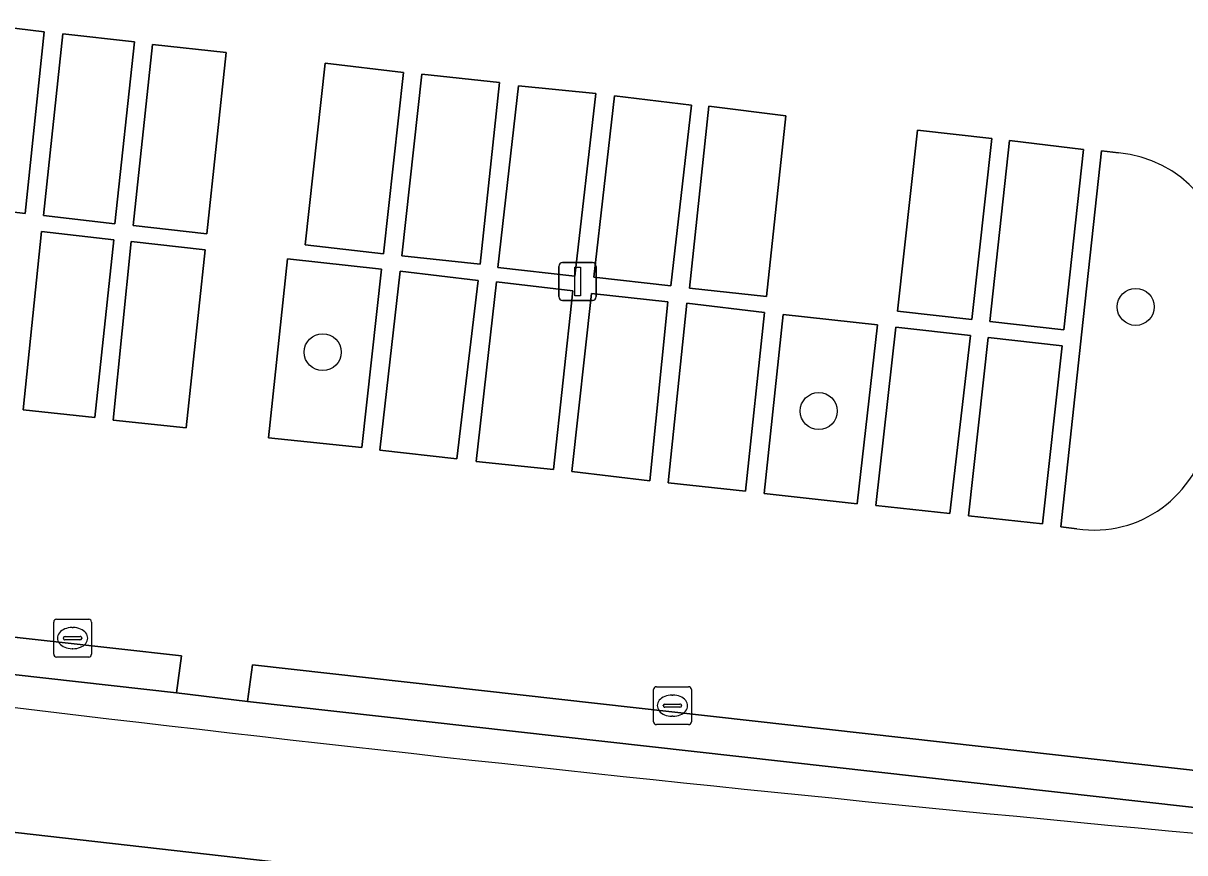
# Model space of a CAD drawing. Extents: x 162026 to 163502, y 387295 to 388169.
# Drawn here: x 162307.77 to 162338.5, y 387507.24 to 387529.18 of the extents above; entities that cross this region are included whole.
import ezdxf

# ---------------------------------------------------------------- set-up
doc = ezdxf.new("R2010")
doc.units = 0
for name, color, linetype in [('IMGEO_Boom', 7, 'Continuous'), ('IMGEO_Fietspad_gesloten', 7, 'Continuous'), ('IMGEO_Groenvoorziening', 7, 'Continuous'), ('IMGEO_Haag', 7, 'Continuous'), ('IMGEO_Kolk', 7, 'Continuous'), ('IMGEO_Lichtmast', 7, 'Continuous'), ('IMGEO_Parkeervlak_open', 7, 'Continuous'), ('IMGEO_Rijbaan_lokaal_open', 7, 'Continuous'), ('IMGEO_Voetpad_open', 7, 'Continuous')]:
    doc.layers.add(name, color=color, linetype=linetype)

msp = doc.modelspace()

# ---------------------------------------------------------------- linework, layer by layer
at = {"layer": 'IMGEO_Boom'}
for centre in [(162337.203, 387521.674), (162315.694, 387520.477), (162328.816, 387518.92)]:
    msp.add_circle(centre, 0.489, dxfattribs=at)
at = {"layer": 'IMGEO_Fietspad_gesloten'}
msp.add_lwpolyline([(162256.163, 387513.519), (162290.417, 387509.718), (162290.463, 387509.713), (162337.256, 387504.41)], dxfattribs=at)
msp.add_arc((162445.518, 388658.246), 1155.433, 262.30734, 264.863757, dxfattribs=at)
at = {"layer": 'IMGEO_Groenvoorziening'}
for points in [[(162336.747, 387525.745), (162336.3, 387525.798), (162335.782, 387521.011), (162335.224, 387515.861)], [(162335.224, 387515.861), (162335.648, 387515.804)]]:
    msp.add_lwpolyline(points, dxfattribs=at)
for points in [[(162317.248, 387522.668), (162314.763, 387522.947), (162314.256, 387518.215), (162316.726, 387517.953)], [(162330.37, 387521.199), (162327.88, 387521.469), (162327.372, 387516.738), (162329.838, 387516.469)], [(162291.103, 387514.775), (162280.917, 387515.901), (162280.786, 387514.921), (162291.001, 387513.805), (162311.826, 387511.471), (162311.957, 387512.444)], [(162313.708, 387511.242), (162342.142, 387508.054), (162342.244, 387509.025), (162313.84, 387512.207)]]:
    msp.add_lwpolyline(points, close=True, dxfattribs=at)
for centre, radius, start, end in [((162336.495, 387522.659), 3.096, 357.1877, 85.3393), ((162336.097, 387518.832), 3.061, 261.5661, 350.6201)]:
    msp.add_arc(centre, radius, start, end, dxfattribs=at)
at = {"layer": 'IMGEO_Haag'}
for points in [[(162280.917, 387515.901), (162280.786, 387514.921), (162291.001, 387513.805), (162311.826, 387511.471), (162311.957, 387512.444), (162291.103, 387514.775)], [(162313.84, 387512.207), (162313.708, 387511.242), (162342.142, 387508.054), (162342.244, 387509.025)]]:
    msp.add_lwpolyline(points, close=True, dxfattribs=at)
at = {"layer": 'IMGEO_Kolk'}
for p, q in [((162308.577, 387512.488), (162308.577, 387513.34)), ((162308.652, 387513.414), (162309.504, 387513.414)), ((162309.065, 387513.194), (162309.09, 387513.194)), ((162309.578, 387513.34), (162309.578, 387512.488)), ((162308.836, 387512.908), (162308.836, 387512.92)), ((162309.274, 387512.871), (162308.876, 387512.871)), ((162308.879, 387512.957), (162309.277, 387512.957)), ((162309.32, 387512.92), (162309.32, 387512.908)), ((162309.088, 387512.634), (162309.063, 387512.634)), ((162309.504, 387512.414), (162308.652, 387512.414)), ((162324.522, 387511.628), (162325.374, 387511.628)), ((162324.447, 387510.702), (162324.447, 387511.554)), ((162324.935, 387511.408), (162324.96, 387511.408)), ((162325.448, 387511.554), (162325.448, 387510.702)), ((162324.706, 387511.122), (162324.706, 387511.134)), ((162325.144, 387511.085), (162324.746, 387511.085)), ((162324.749, 387511.171), (162325.147, 387511.171)), ((162325.19, 387511.134), (162325.19, 387511.122)), ((162324.958, 387510.848), (162324.933, 387510.848)), ((162325.374, 387510.628), (162324.522, 387510.628))]:
    msp.add_line(p, q, dxfattribs=at)
for points in [[(162308.577, 387512.488), (162308.577, 387513.34)], [(162308.652, 387513.414), (162309.504, 387513.414)], [(162309.578, 387513.34), (162309.578, 387512.488)], [(162309.504, 387512.414), (162308.652, 387512.414)], [(162324.522, 387511.628), (162325.374, 387511.628)], [(162324.447, 387510.702), (162324.447, 387511.554)], [(162325.448, 387511.554), (162325.448, 387510.702)], [(162325.374, 387510.628), (162324.522, 387510.628)]]:
    msp.add_lwpolyline(points, dxfattribs=at)
for centre, radius, start, end in [((162308.654, 387513.338), 0.0765, 91.552, 178.448), ((162308.654, 387513.338), 0.0765, 91.552, 178.448), ((162309.502, 387513.338), 0.0765, 1.552, 88.448), ((162309.502, 387513.338), 0.0765, 1.552, 88.448), ((162308.876, 387512.917), 0.0403, 85.8775, 175.7526), ((162308.873, 387512.907), 0.0366, 178.938, 274.7102), ((162309.277, 387512.914), 0.043, 264.8664, 352.4533), ((162309.281, 387512.919), 0.0386, 1.7309, 96.639), ((162308.654, 387512.49), 0.0765, 181.552, 268.448), ((162308.654, 387512.49), 0.0765, 181.552, 268.448), ((162309.502, 387512.49), 0.0765, 271.552, 358.448), ((162309.502, 387512.49), 0.0765, 271.552, 358.448), ((162324.524, 387511.552), 0.0765, 91.552, 178.448), ((162324.524, 387511.552), 0.0765, 91.552, 178.448), ((162325.372, 387511.552), 0.0765, 1.552, 88.448), ((162325.372, 387511.552), 0.0765, 1.552, 88.448), ((162324.746, 387511.131), 0.0403, 85.8775, 175.7526), ((162324.743, 387511.121), 0.0366, 178.938, 274.7102), ((162325.147, 387511.128), 0.043, 264.8664, 352.4533), ((162325.151, 387511.133), 0.0386, 1.7309, 96.639), ((162324.524, 387510.704), 0.0765, 181.552, 268.448), ((162324.524, 387510.704), 0.0765, 181.552, 268.448), ((162325.372, 387510.704), 0.0765, 271.552, 358.448), ((162325.372, 387510.704), 0.0765, 271.552, 358.448)]:
    msp.add_arc(centre, radius, start, end, dxfattribs=at)
for centre, major_axis, ratio, start_param, end_param in [((162309.064, 387512.914), (-0.387, 0.002), 0.722429, 4.712389, 7.853982), ((162309.089, 387512.914), (-0.39, 0.002), 0.717154, 1.570796, 4.712389), ((162324.934, 387511.128), (-0.387, 0.002), 0.722429, 4.712389, 7.853982), ((162324.959, 387511.128), (-0.39, 0.002), 0.717154, 1.570796, 4.712389)]:
    msp.add_ellipse(centre, major_axis=major_axis, ratio=ratio, start_param=start_param, end_param=end_param, dxfattribs=at)
at = {"layer": 'IMGEO_Lichtmast'}
for p, q in [((162321.941, 387521.946), (162321.941, 387522.746)), ((162321.941, 387522.746), (162321.941, 387521.946)), ((162322.041, 387522.846), (162322.831, 387522.846)), ((162322.831, 387522.846), (162322.041, 387522.846)), ((162322.931, 387522.746), (162322.931, 387521.946)), ((162322.931, 387521.946), (162322.931, 387522.746)), ((162322.831, 387521.846), (162322.041, 387521.846)), ((162322.041, 387521.846), (162322.831, 387521.846))]:
    msp.add_line(p, q, dxfattribs=at)
msp.add_lwpolyline([(162322.361, 387522.721), (162322.511, 387522.721), (162322.511, 387521.971), (162322.361, 387521.971), (162322.361, 387522.721)], dxfattribs=at)
for centre, start, end in [((162322.041, 387522.746), 90, 180), ((162322.041, 387522.746), 90, 180), ((162322.831, 387522.746), 0, 90), ((162322.831, 387522.746), 360, 90), ((162322.041, 387521.946), 180, 270), ((162322.041, 387521.946), 180, 270), ((162322.831, 387521.946), 270, 0), ((162322.831, 387521.946), 270, 0)]:
    msp.add_arc(centre, 0.1, start, end, dxfattribs=at)
at = {"layer": 'IMGEO_Parkeervlak_open'}
for points in [[(162306.437, 387529.176), (162305.925, 387524.369), (162307.819, 387524.146), (162308.321, 387528.952)], [(162308.818, 387528.898), (162308.306, 387524.091), (162310.196, 387523.868), (162310.718, 387528.68)], [(162311.193, 387528.613), (162310.683, 387523.824), (162312.631, 387523.603), (162313.142, 387528.405)], [(162315.758, 387528.12), (162315.23, 387523.316), (162317.304, 387523.075), (162317.828, 387527.874)], [(162318.314, 387527.828), (162317.784, 387523.022), (162319.862, 387522.8), (162320.375, 387527.613)], [(162322.919, 387527.319), (162320.878, 387527.523), (162320.329, 387522.718), (162322.365, 387522.485)], [(162323.411, 387527.255), (162322.866, 387522.461), (162324.905, 387522.229), (162325.45, 387527.013)], [(162325.913, 387526.983), (162325.397, 387522.166), (162327.433, 387521.947), (162327.948, 387526.731)], [(162331.434, 387526.352), (162330.903, 387521.558), (162332.864, 387521.338), (162333.394, 387526.129)], [(162335.825, 387525.839), (162333.862, 387526.075), (162333.344, 387521.284), (162335.3, 387521.065)], [(162310.166, 387523.452), (162308.252, 387523.669), (162307.772, 387518.956), (162309.665, 387518.746)], [(162310.627, 387523.406), (162310.149, 387518.675), (162312.08, 387518.472), (162312.587, 387523.183)], [(162317.742, 387522.617), (162317.21, 387517.883), (162319.242, 387517.658), (162319.804, 387522.375)], [(162320.289, 387522.333), (162319.757, 387517.589), (162321.803, 387517.375), (162322.313, 387522.103)], [(162322.804, 387522.025), (162322.282, 387517.32), (162324.352, 387517.076), (162324.829, 387521.805)], [(162325.33, 387521.771), (162324.838, 387517.023), (162326.881, 387516.798), (162327.381, 387521.525)], [(162332.83, 387520.915), (162330.856, 387521.138), (162330.327, 387516.426), (162332.287, 387516.209)], [(162335.254, 387520.645), (162333.298, 387520.863), (162332.782, 387516.145), (162334.737, 387515.935)]]:
    msp.add_lwpolyline(points, close=True, dxfattribs=at)
at = {"layer": 'IMGEO_Rijbaan_lokaal_open'}
for points in [[(162307.819, 387524.146), (162305.925, 387524.369), (162306.437, 387529.176), (162308.321, 387528.952)], [(162310.196, 387523.868), (162308.306, 387524.091), (162308.818, 387528.898), (162310.718, 387528.68)], [(162312.631, 387523.603), (162310.683, 387523.824), (162311.193, 387528.613), (162313.142, 387528.405)], [(162317.304, 387523.075), (162315.23, 387523.316), (162315.758, 387528.12), (162317.828, 387527.874)], [(162319.862, 387522.8), (162317.784, 387523.022), (162318.314, 387527.828), (162320.375, 387527.613)], [(162322.365, 387522.485), (162320.329, 387522.718), (162320.878, 387527.523), (162322.919, 387527.319)], [(162324.905, 387522.229), (162322.866, 387522.461), (162323.411, 387527.255), (162325.45, 387527.013)], [(162325.913, 387526.983), (162327.948, 387526.731), (162327.433, 387521.947), (162325.397, 387522.166)], [(162331.434, 387526.352), (162333.394, 387526.129), (162332.864, 387521.338), (162330.903, 387521.558)], [(162333.862, 387526.075), (162335.825, 387525.839), (162335.3, 387521.065), (162333.344, 387521.284)], [(162310.166, 387523.452), (162309.665, 387518.746), (162307.772, 387518.956), (162308.252, 387523.669)], [(162312.08, 387518.472), (162310.149, 387518.675), (162310.627, 387523.406), (162312.587, 387523.183)], [(162317.248, 387522.668), (162316.726, 387517.953), (162314.256, 387518.215), (162314.763, 387522.947)], [(162319.242, 387517.658), (162317.21, 387517.883), (162317.742, 387522.617), (162319.804, 387522.375)], [(162322.313, 387522.103), (162321.803, 387517.375), (162319.757, 387517.589), (162320.289, 387522.333)], [(162324.829, 387521.805), (162324.352, 387517.076), (162322.282, 387517.32), (162322.804, 387522.025)], [(162325.33, 387521.771), (162327.381, 387521.525), (162326.881, 387516.798), (162324.838, 387517.023)], [(162330.37, 387521.199), (162329.838, 387516.469), (162327.372, 387516.738), (162327.88, 387521.469)], [(162332.83, 387520.915), (162332.287, 387516.209), (162330.327, 387516.426), (162330.856, 387521.138)], [(162333.298, 387520.863), (162335.254, 387520.645), (162334.737, 387515.935), (162332.782, 387516.145)]]:
    msp.add_lwpolyline(points, close=True, dxfattribs=at)
for points in [[(162255.815, 387518.701), (162279.171, 387516.108), (162279.046, 387515.128), (162280.786, 387514.921), (162280.917, 387515.901), (162291.103, 387514.775), (162311.957, 387512.444), (162311.826, 387511.471), (162313.708, 387511.242), (162313.84, 387512.207), (162342.244, 387509.025), (162343.81, 387508.901), (162343.832, 387509.147), (162344.058, 387511.121), (162348.603, 387510.602), (162348.373, 387508.6), (162348.675, 387508.562), (162350.794, 387527.983)], [(162335.648, 387515.804), (162335.224, 387515.861), (162335.782, 387521.011), (162336.3, 387525.798)], [(162336.3, 387525.798), (162336.747, 387525.745)]]:
    msp.add_lwpolyline(points, dxfattribs=at)
for centre, radius, start, end in [((162336.495, 387522.659), 3.096, 357.1877, 85.3393), ((162336.097, 387518.832), 3.061, 261.5661, 350.6201)]:
    msp.add_arc(centre, radius, start, end, dxfattribs=at)
at = {"layer": 'IMGEO_Voetpad_open'}
for points in [[(162313.708, 387511.242), (162311.826, 387511.471), (162291.001, 387513.805), (162280.786, 387514.921), (162279.046, 387515.128), (162255.711, 387517.702), (162255.815, 387518.701)], [(162342.079, 387507.452), (162342.142, 387508.054), (162313.708, 387511.242)], [(162337.256, 387504.41), (162290.463, 387509.713)]]:
    msp.add_lwpolyline(points, dxfattribs=at)
msp.add_arc((162445.518, 388658.246), 1155.433, 262.30734, 264.863757, dxfattribs=at)

doc.saveas('drawing.dxf')
